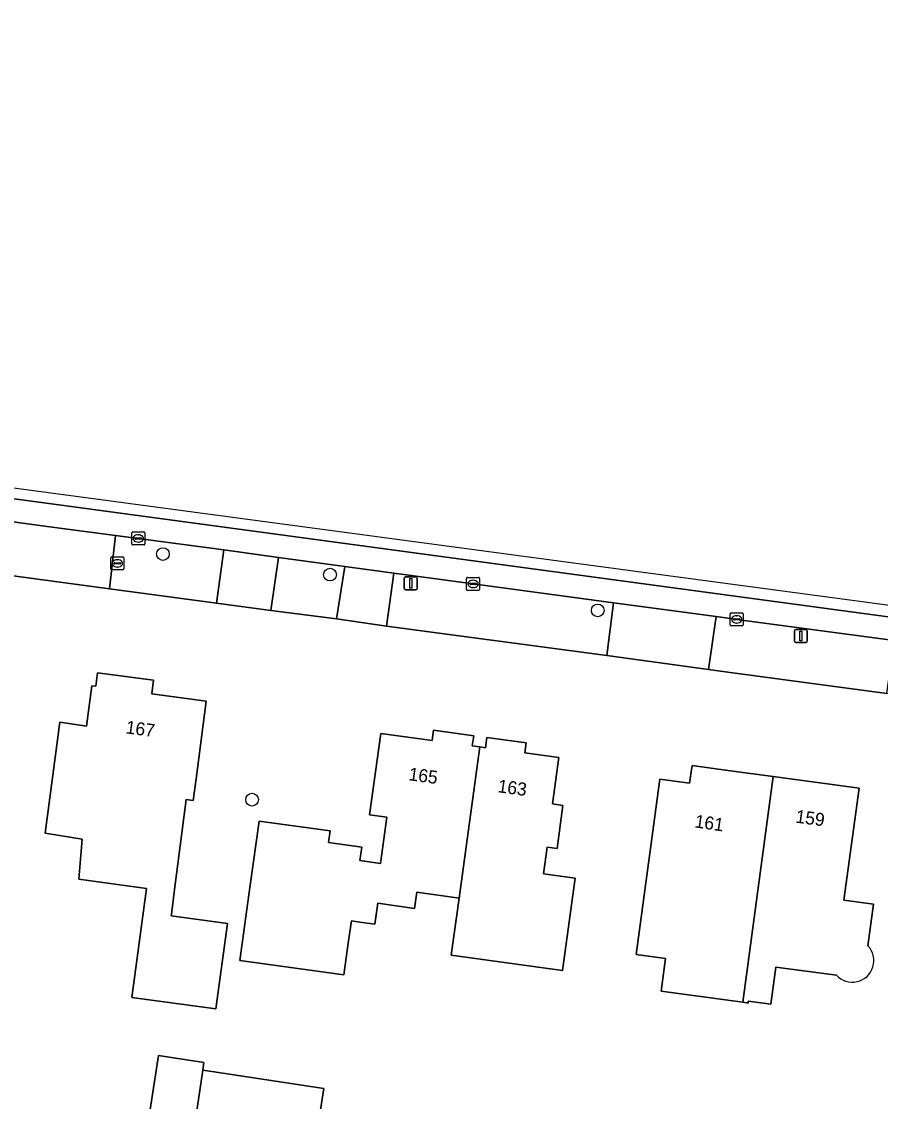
# Model space of a CAD drawing. Extents: x 161483 to 162250, y 379484 to 380833.
# Drawn here: x 161945.6 to 162011.8, y 380745.9 to 380829.1 of the extents above; entities that cross this region are included whole.
import ezdxf

# ---------------------------------------------------------------- set-up
doc = ezdxf.new("R2010")
doc.units = 0
for name, color, linetype in [('IMGEO_Boom', 7, 'Continuous'), ('IMGEO_Brandkraan', 7, 'Continuous'), ('IMGEO_Erf', 7, 'Continuous'), ('IMGEO_Fietspad_open', 7, 'Continuous'), ('IMGEO_Kolk', 7, 'Continuous'), ('IMGEO_Lichtmast', 7, 'Continuous'), ('IMGEO_Pand', 7, 'Continuous'), ('IMGEO_Pand_nummerreeks', 7, 'Continuous'), ('IMGEO_Rijbaan_lokaal_gesloten', 7, 'Continuous'), ('IMGEO_Voetpad_open', 7, 'Continuous')]:
    doc.layers.add(name, color=color, linetype=linetype)

msp = doc.modelspace()

# ---------------------------------------------------------------- linework, layer by layer
at = {"layer": 'IMGEO_Boom'}
for centre in [(161956.461, 380788.06), (161969.34, 380786.47), (161989.968, 380783.711), (161963.333, 380769.127)]:
    msp.add_circle(centre, 0.489, dxfattribs=at)
at = {"layer": 'IMGEO_Brandkraan'}
for p, q in [((161952.535, 380787.837), (161953.387, 380787.837)), ((161952.46, 380786.911), (161952.46, 380787.763)), ((161952.719, 380787.331), (161952.719, 380787.343)), ((161953.157, 380787.294), (161952.759, 380787.294)), ((161952.762, 380787.38), (161953.16, 380787.38)), ((161952.971, 380787.057), (161952.946, 380787.057)), ((161952.948, 380787.617), (161952.973, 380787.617)), ((161953.203, 380787.343), (161953.203, 380787.331)), ((161953.461, 380787.763), (161953.461, 380786.911)), ((161953.387, 380786.837), (161952.535, 380786.837))]:
    msp.add_line(p, q, dxfattribs=at)
for points in [[(161952.535, 380787.837), (161953.387, 380787.837)], [(161952.46, 380786.911), (161952.46, 380787.763)], [(161953.461, 380787.763), (161953.461, 380786.911)], [(161953.387, 380786.837), (161952.535, 380786.837)]]:
    msp.add_lwpolyline(points, dxfattribs=at)
for centre, radius, start, end in [((161952.537, 380787.761), 0.0765, 91.55205, 178.44795), ((161952.537, 380787.761), 0.0765, 91.55205, 178.44795), ((161953.385, 380787.761), 0.0765, 1.55205, 88.44795), ((161953.385, 380787.761), 0.0765, 1.55205, 88.44795), ((161952.759, 380787.34), 0.0403, 85.87752, 175.75265), ((161952.756, 380787.33), 0.0366, 178.93798, 274.71019), ((161953.16, 380787.337), 0.043, 264.86636, 352.45326), ((161953.164, 380787.342), 0.0386, 1.73085, 96.63898), ((161952.537, 380786.913), 0.0765, 181.55205, 268.44795), ((161952.537, 380786.913), 0.0765, 181.55205, 268.44795), ((161953.385, 380786.913), 0.0765, 271.55205, 358.44795), ((161953.385, 380786.913), 0.0765, 271.55205, 358.44795)]:
    msp.add_arc(centre, radius, start, end, dxfattribs=at)
for centre, major_axis, ratio, start_param, end_param in [((161952.947, 380787.337), (-0.387, 0.002), 0.722429, 4.712389, 7.853982), ((161952.972, 380787.337), (-0.39, 0.002), 0.717154, 1.570796, 4.712389)]:
    msp.add_ellipse(centre, major_axis=major_axis, ratio=ratio, start_param=start_param, end_param=end_param, dxfattribs=at)
at = {"layer": 'IMGEO_Erf'}
for points in [[(162036.037, 380774.07), (162019.302, 380776.332), (162012.257, 380777.298), (162000, 380778.954), (161998.504, 380779.156), (161990.667, 380780.226), (161973.686, 380782.502), (161969.852, 380783.064), (161964.78, 380783.711), (161960.584, 380784.268), (161952.345, 380785.378), (161947.776, 380785.993), (161943.772, 380786.523)], [(161994.763, 380770.696), (161997.054, 380770.387), (161997.237, 380771.748), (162000, 380771.374), (162003.502, 380770.9), (162010.11, 380770.005), (162008.944, 380761.374), (162011.224, 380761.066), (162010.792, 380757.865)], [(162008.367, 380755.599), (162003.708, 380756.23), (162003.319, 380753.356), (162001.575, 380753.592), (162001.556, 380753.453), (162001.151, 380753.508), (162000, 380753.664), (161994.853, 380754.361), (161995.196, 380756.89), (161992.94, 380757.195), (161993.634, 380762.333), (161994.094, 380765.741), (161994.763, 380770.696)], [(161955.105, 380742.751), (161956.12, 380749.405), (161959.613, 380748.872), (161959.529, 380748.287), (161959.728, 380748.257), (161960.246, 380748.178), (161968.855, 380746.865), (161968.233, 380742.782)]]:
    msp.add_lwpolyline(points, dxfattribs=at)
for points in [[(161948.51, 380775.091), (161950.576, 380774.791), (161950.998, 380777.904), (161951.295, 380777.864), (161951.428, 380778.912), (161955.732, 380778.328), (161955.603, 380777.282), (161959.807, 380776.711), (161959.441, 380773.916), (161959.026, 380770.745), (161958.806, 380769.068), (161958.248, 380769.141), (161957.337, 380761.993), (161957.144, 380760.478), (161957.104, 380760.164), (161961.435, 380759.578), (161960.545, 380752.994), (161954.063, 380753.871), (161955.201, 380762.282), (161949.973, 380762.989), (161950.249, 380766.09), (161947.402, 380766.535)], [(161963.874, 380767.478), (161969.351, 380766.714), (161969.228, 380765.833), (161971.783, 380765.476), (161971.638, 380764.436), (161973.222, 380764.216), (161973.716, 380767.781), (161972.389, 380767.965), (161972.565, 380769.232), (161973.257, 380774.227), (161977.201, 380773.68), (161977.312, 380774.479), (161980.414, 380774.049), (161980.306, 380773.275), (161980.893, 380773.193), (161981.317, 380773.134), (161981.427, 380773.927), (161984.453, 380773.508), (161984.346, 380772.737), (161986.977, 380772.372), (161986.481, 380768.797), (161987.294, 380768.684), (161986.834, 380765.368), (161986.072, 380765.474), (161985.787, 380763.418), (161988.241, 380763.078), (161987.257, 380755.958), (161978.676, 380757.143), (161979.284, 380761.547), (161976.036, 380761.997), (161975.863, 380760.749), (161973.017, 380761.144), (161972.795, 380759.538), (161971.635, 380759.698), (161970.993, 380759.787), (161970.803, 380758.428), (161970.412, 380755.625), (161962.379, 380756.742), (161963.184, 380762.526)]]:
    msp.add_lwpolyline(points, close=True, dxfattribs=at)
msp.add_arc((162009.592, 380756.719), 1.66, 222.427, 43.69044, dxfattribs=at)
at = {"layer": 'IMGEO_Fietspad_open'}
for points in [[(162082, 380773.982), (162090.414, 380772.833), (162103.563, 380771.053), (162105.995, 380770.702), (162108.893, 380770.206), (162109.295, 380770.138), (162113.227, 380769.38), (162121.37, 380767.728), (162122.685, 380767.488), (162126.662, 380766.696), (162139.522, 380764.129), (162139.7, 380764.105), (162139.976, 380766.161), (162138.618, 380766.344), (162118.907, 380770.062), (162108.19, 380772.217), (162093.056, 380774.264), (162086.162, 380775.288), (162081.643, 380775.785), (162056.903, 380777.191), (162056.354, 380777.224), (162034.971, 380780.165), (161944.816, 380792.342)], [(161944.345, 380790.629), (161948.316, 380790.073), (161952.821, 380789.486), (161954.565, 380789.259), (161961.171, 380788.373), (161965.375, 380787.789), (161970.49, 380787.09), (161974.247, 380786.595), (161980.364, 380785.76), (161991.175, 380784.302), (161999.086, 380783.254), (162000, 380783.12), (162000.682, 380783.02), (162012.803, 380781.393), (162019.811, 380780.436), (162038.375, 380777.918), (162038.596, 380777.914), (162038.753, 380777.893), (162054.874, 380775.706), (162056.107, 380775.55), (162056.331, 380775.531)]]:
    msp.add_lwpolyline(points, dxfattribs=at)
at = {"layer": 'IMGEO_Kolk'}
for p, q in [((161954.067, 380788.832), (161954.067, 380789.684)), ((161954.142, 380789.758), (161954.994, 380789.758)), ((161954.555, 380789.538), (161954.58, 380789.538)), ((161955.068, 380789.684), (161955.068, 380788.832)), ((161954.994, 380788.758), (161954.142, 380788.758)), ((161954.326, 380789.252), (161954.326, 380789.264)), ((161954.764, 380789.215), (161954.366, 380789.215)), ((161954.369, 380789.301), (161954.767, 380789.301)), ((161954.578, 380788.978), (161954.553, 380788.978)), ((161954.81, 380789.264), (161954.81, 380789.252)), ((161979.867, 380785.333), (161979.867, 380786.185)), ((161979.942, 380786.259), (161980.794, 380786.259)), ((161980.868, 380786.185), (161980.868, 380785.333)), ((161980.126, 380785.753), (161980.126, 380785.765)), ((161980.564, 380785.716), (161980.166, 380785.716)), ((161980.169, 380785.802), (161980.567, 380785.802)), ((161980.378, 380785.479), (161980.353, 380785.479)), ((161980.355, 380786.039), (161980.38, 380786.039)), ((161980.61, 380785.765), (161980.61, 380785.753)), ((161980.794, 380785.259), (161979.942, 380785.259)), ((162000.185, 380782.593), (162000.185, 380783.445)), ((162000.26, 380783.519), (162001.112, 380783.519)), ((162000.444, 380783.013), (162000.444, 380783.025)), ((162000.882, 380782.976), (162000.484, 380782.976)), ((162000.487, 380783.062), (162000.885, 380783.062)), ((162000.673, 380783.299), (162000.698, 380783.299)), ((162000.928, 380783.025), (162000.928, 380783.013)), ((162001.186, 380783.445), (162001.186, 380782.593)), ((162001.112, 380782.519), (162000.26, 380782.519)), ((162000.696, 380782.739), (162000.671, 380782.739))]:
    msp.add_line(p, q, dxfattribs=at)
for points in [[(161954.067, 380788.832), (161954.067, 380789.684)], [(161954.142, 380789.758), (161954.994, 380789.758)], [(161955.068, 380789.684), (161955.068, 380788.832)], [(161954.994, 380788.758), (161954.142, 380788.758)], [(161979.867, 380785.333), (161979.867, 380786.185)], [(161979.942, 380786.259), (161980.794, 380786.259)], [(161980.868, 380786.185), (161980.868, 380785.333)], [(161980.794, 380785.259), (161979.942, 380785.259)], [(162000.185, 380782.593), (162000.185, 380783.445)], [(162000.26, 380783.519), (162001.112, 380783.519)], [(162001.186, 380783.445), (162001.186, 380782.593)], [(162001.112, 380782.519), (162000.26, 380782.519)]]:
    msp.add_lwpolyline(points, dxfattribs=at)
for centre, radius, start, end in [((161954.144, 380789.682), 0.0765, 91.55205, 178.44795), ((161954.144, 380789.682), 0.0765, 91.55205, 178.44795), ((161954.992, 380789.682), 0.0765, 1.55205, 88.44795), ((161954.992, 380789.682), 0.0765, 1.55205, 88.44795), ((161954.144, 380788.834), 0.0765, 181.55205, 268.44795), ((161954.144, 380788.834), 0.0765, 181.55205, 268.44795), ((161954.366, 380789.261), 0.0403, 85.87752, 175.75265), ((161954.363, 380789.251), 0.0366, 178.93798, 274.71019), ((161954.767, 380789.258), 0.043, 264.86636, 352.45326), ((161954.771, 380789.263), 0.0386, 1.73085, 96.63898), ((161954.992, 380788.834), 0.0765, 271.55205, 358.44795), ((161954.992, 380788.834), 0.0765, 271.55205, 358.44795), ((161979.944, 380786.183), 0.0765, 91.55205, 178.44795), ((161979.944, 380786.183), 0.0765, 91.55205, 178.44795), ((161980.792, 380786.183), 0.0765, 1.55205, 88.44795), ((161980.792, 380786.183), 0.0765, 1.55205, 88.44795), ((161980.166, 380785.762), 0.0403, 85.87752, 175.75265), ((161980.163, 380785.752), 0.0366, 178.93798, 274.71019), ((161980.567, 380785.759), 0.043, 264.86636, 352.45326), ((161980.571, 380785.764), 0.0386, 1.73085, 96.63898), ((161979.944, 380785.335), 0.0765, 181.55205, 268.44795), ((161979.944, 380785.335), 0.0765, 181.55205, 268.44795), ((161980.792, 380785.335), 0.0765, 271.55205, 358.44795), ((161980.792, 380785.335), 0.0765, 271.55205, 358.44795), ((162000.262, 380783.443), 0.0765, 91.55205, 178.44795), ((162000.262, 380783.443), 0.0765, 91.55205, 178.44795), ((162000.484, 380783.022), 0.0403, 85.87752, 175.75265), ((162000.481, 380783.012), 0.0366, 178.93798, 274.71019), ((162000.885, 380783.019), 0.043, 264.86636, 352.45326), ((162000.889, 380783.024), 0.0386, 1.73085, 96.63898), ((162001.11, 380783.443), 0.0765, 1.55205, 88.44795), ((162001.11, 380783.443), 0.0765, 1.55205, 88.44795), ((162000.262, 380782.595), 0.0765, 181.55205, 268.44795), ((162000.262, 380782.595), 0.0765, 181.55205, 268.44795), ((162001.11, 380782.595), 0.0765, 271.55205, 358.44795), ((162001.11, 380782.595), 0.0765, 271.55205, 358.44795)]:
    msp.add_arc(centre, radius, start, end, dxfattribs=at)
for centre, major_axis, ratio, start_param, end_param in [((161954.554, 380789.258), (-0.387, 0.002), 0.722429, 4.712389, 7.853982), ((161954.579, 380789.258), (-0.39, 0.002), 0.717154, 1.570796, 4.712389), ((161980.354, 380785.759), (-0.387, 0.002), 0.722429, 4.712389, 7.853982), ((161980.379, 380785.759), (-0.39, 0.002), 0.717154, 1.570796, 4.712389), ((162000.672, 380783.019), (-0.387, 0.002), 0.722429, 4.712389, 7.853982), ((162000.697, 380783.019), (-0.39, 0.002), 0.717154, 1.570796, 4.712389)]:
    msp.add_ellipse(centre, major_axis=major_axis, ratio=ratio, start_param=start_param, end_param=end_param, dxfattribs=at)
at = {"layer": 'IMGEO_Lichtmast'}
for p, q in [((161975.065, 380785.408), (161975.065, 380786.208)), ((161975.065, 380786.208), (161975.065, 380785.408)), ((161975.165, 380786.308), (161975.955, 380786.308)), ((161975.955, 380786.308), (161975.165, 380786.308)), ((161976.055, 380786.208), (161976.055, 380785.408)), ((161976.055, 380785.408), (161976.055, 380786.208)), ((161975.955, 380785.308), (161975.165, 380785.308)), ((161975.165, 380785.308), (161975.955, 380785.308)), ((162005.132, 380781.349), (162005.132, 380782.149)), ((162005.132, 380782.149), (162005.132, 380781.349)), ((162005.232, 380782.249), (162006.022, 380782.249)), ((162006.022, 380782.249), (162005.232, 380782.249)), ((162006.122, 380782.149), (162006.122, 380781.349)), ((162006.122, 380781.349), (162006.122, 380782.149)), ((162006.022, 380781.249), (162005.232, 380781.249)), ((162005.232, 380781.249), (162006.022, 380781.249))]:
    msp.add_line(p, q, dxfattribs=at)
for points in [[(161975.485, 380786.183), (161975.635, 380786.183), (161975.635, 380785.433), (161975.485, 380785.433), (161975.485, 380786.183)], [(162005.552, 380782.124), (162005.702, 380782.124), (162005.702, 380781.374), (162005.552, 380781.374), (162005.552, 380782.124)]]:
    msp.add_lwpolyline(points, dxfattribs=at)
for centre, start, end in [((161975.165, 380786.208), 90, 180), ((161975.165, 380786.208), 90, 180), ((161975.955, 380786.208), 0, 90), ((161975.955, 380786.208), 360, 90), ((161975.165, 380785.408), 180, 270), ((161975.165, 380785.408), 180, 270), ((161975.955, 380785.408), 270, 0), ((161975.955, 380785.408), 270, 0), ((162005.232, 380782.149), 90, 180), ((162005.232, 380782.149), 90, 180), ((162006.022, 380782.149), 0, 90), ((162006.022, 380782.149), 360, 90), ((162005.232, 380781.349), 180, 270), ((162005.232, 380781.349), 180, 270), ((162006.022, 380781.349), 270, 0), ((162006.022, 380781.349), 270, 0)]:
    msp.add_arc(centre, 0.1, start, end, dxfattribs=at)
at = {"layer": 'IMGEO_Pand'}
for points in [[(161955.732, 380778.328), (161951.428, 380778.912), (161951.295, 380777.864), (161950.998, 380777.904), (161950.576, 380774.791), (161948.51, 380775.091), (161947.402, 380766.535), (161950.249, 380766.09), (161949.973, 380762.989), (161955.201, 380762.282), (161954.063, 380753.871), (161960.545, 380752.994), (161961.435, 380759.578), (161957.104, 380760.164), (161957.144, 380760.478), (161957.337, 380761.993), (161958.248, 380769.141), (161958.806, 380769.068), (161959.026, 380770.745), (161959.441, 380773.916), (161959.807, 380776.711), (161955.603, 380777.282)], [(161980.893, 380773.193), (161980.306, 380773.275), (161980.414, 380774.049), (161977.312, 380774.479), (161977.201, 380773.68), (161973.257, 380774.227), (161972.565, 380769.232), (161972.389, 380767.965), (161973.716, 380767.781), (161973.222, 380764.216), (161971.638, 380764.436), (161971.783, 380765.476), (161969.228, 380765.833), (161969.351, 380766.714), (161963.874, 380767.478), (161963.184, 380762.526), (161962.379, 380756.742), (161970.412, 380755.625), (161970.803, 380758.428), (161970.993, 380759.787), (161971.635, 380759.698), (161972.795, 380759.538), (161973.017, 380761.144), (161975.863, 380760.749), (161976.036, 380761.997), (161979.284, 380761.547)], [(161984.453, 380773.508), (161981.427, 380773.927), (161981.317, 380773.134), (161980.893, 380773.193), (161979.284, 380761.547), (161978.676, 380757.143), (161987.257, 380755.958), (161988.241, 380763.078), (161985.787, 380763.418), (161986.072, 380765.474), (161986.834, 380765.368), (161987.294, 380768.684), (161986.481, 380768.797), (161986.977, 380772.372), (161984.346, 380772.737)], [(162003.502, 380770.9), (162000, 380771.374), (161997.237, 380771.748), (161997.054, 380770.387), (161994.763, 380770.696), (161994.094, 380765.741), (161993.634, 380762.333), (161992.94, 380757.195), (161995.196, 380756.89), (161994.853, 380754.361), (162000, 380753.664), (162001.151, 380753.508)], [(161959.529, 380748.287), (161959.613, 380748.872), (161956.12, 380749.405), (161955.105, 380742.751), (161955.926, 380742.626), (161958.651, 380742.21)], [(161959.728, 380748.257), (161959.529, 380748.287), (161958.651, 380742.21), (161969.907, 380740.493), (161970.21, 380742.48), (161968.233, 380742.782), (161968.855, 380746.865), (161960.246, 380748.178)]]:
    msp.add_lwpolyline(points, close=True, dxfattribs=at)
msp.add_lwpolyline([(162010.792, 380757.865), (162011.224, 380761.066), (162008.944, 380761.374), (162010.11, 380770.005), (162003.502, 380770.9), (162001.151, 380753.508), (162001.556, 380753.453), (162001.575, 380753.592), (162003.319, 380753.356), (162003.708, 380756.23), (162008.367, 380755.599)], dxfattribs=at)
msp.add_arc((162009.592, 380756.719), 1.66, 222.427, 43.69044, dxfattribs=at)
at = {"layer": 'IMGEO_Rijbaan_lokaal_gesloten'}
for points in [[(162235.883, 380761.117), (162225.793, 380762.232), (162195.841, 380761.556), (162155.522, 380766.113), (162152.312, 380766.476), (162100.246, 380775.712), (162094.38, 380775.785), (162063.3, 380779.137), (162022.247, 380782.773), (161914.65, 380797.204), (161859.959, 380804.218), (161826.791, 380811.355), (161807.579, 380816.265), (161765.369, 380823.138), (161719.379, 380829.094), (161719.203, 380827.684), (161722.585, 380827.174), (161725.837, 380826.617)], [(161833.402, 380807.634), (161845.075, 380805.921), (161887.22, 380800.191), (161944.816, 380792.342), (162034.971, 380780.165), (162056.354, 380777.224), (162056.903, 380777.191), (162081.643, 380775.785), (162086.162, 380775.288), (162093.056, 380774.264), (162108.19, 380772.217), (162118.907, 380770.062), (162138.618, 380766.344), (162139.976, 380766.161), (162155.313, 380764.1), (162157.657, 380763.785), (162175.214, 380761.306), (162198.829, 380757.994), (162207.5, 380757.078), (162216.737, 380756.638)]]:
    msp.add_lwpolyline(points, dxfattribs=at)
at = {"layer": 'IMGEO_Voetpad_open'}
for points in [[(161952.821, 380789.486), (161948.316, 380790.073), (161944.345, 380790.629), (161943.772, 380786.523), (161947.776, 380785.993), (161952.345, 380785.378)], [(161961.171, 380788.373), (161954.565, 380789.259), (161952.821, 380789.486), (161952.345, 380785.378), (161960.584, 380784.268)], [(161964.78, 380783.711), (161965.375, 380787.789), (161961.171, 380788.373), (161960.584, 380784.268)], [(161970.49, 380787.09), (161965.375, 380787.789), (161964.78, 380783.711), (161969.852, 380783.064)], [(161973.686, 380782.502), (161974.247, 380786.595), (161970.49, 380787.09), (161969.852, 380783.064)], [(161990.667, 380780.226), (161991.175, 380784.302), (161980.364, 380785.76), (161974.247, 380786.595), (161973.686, 380782.502)], [(161998.504, 380779.156), (161999.086, 380783.254), (161991.175, 380784.302), (161990.667, 380780.226)], [(162000, 380778.954), (162012.257, 380777.298), (162012.803, 380781.393), (162000.682, 380783.02), (162000, 380783.12), (161999.086, 380783.254), (161998.504, 380779.156)]]:
    msp.add_lwpolyline(points, close=True, dxfattribs=at)

# ---------------------------------------------------------------- texts
at = {"layer": 'IMGEO_Pand_nummerreeks'}
for s, rotation, p in [('167', 352.2708, (161953.56, 380774.243)), ('165', 352.28799, (161975.36, 380770.632)), ('163', 352.31091, (161982.221, 380769.705)), ('161', 351.6911, (161997.399, 380766.997)), ('159', 352.28906, (162005.176, 380767.363))]:
    msp.add_text(s, height=1, rotation=rotation, dxfattribs=at).set_placement(p)

doc.saveas('drawing.dxf')
